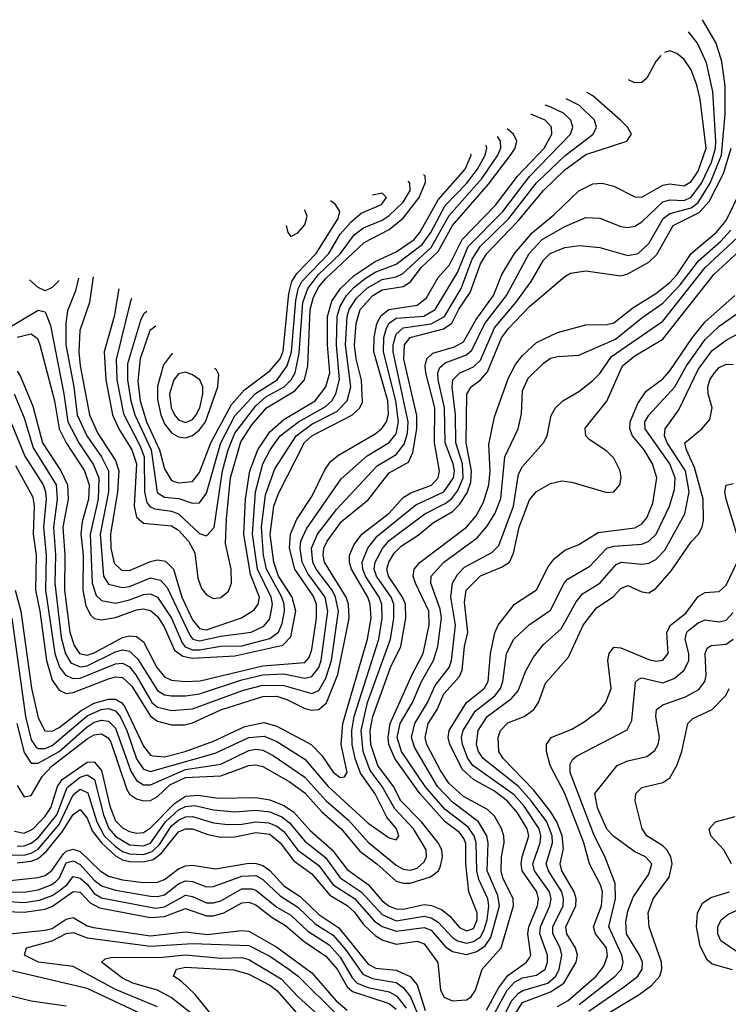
# Model space of a CAD drawing. Header units: inches. Extents: x 501365 to 657855, y 482276 to 547543.
# Tile 708 of 957: x 595217 to 597236, y 541849 to 544657. Entities that reach past the tile are written whole.
import ezdxf

# ---------------------------------------------------------------- set-up
doc = ezdxf.new("R2010")
doc.units = ezdxf.units.IN
doc.header["$MEASUREMENT"] = 0
doc.layers.add('A5594', color=7, linetype='Continuous')

msp = doc.modelspace()

# ---------------------------------------------------------------- linework, layer by layer
at = {"layer": 'A5594', "color": 5}
for points, elevation in [([(595209.2, 542650), (595230, 542567.8), (595250, 542536.5), (595270, 542537.1), (595329.5, 542570), (595410, 542640.7), (595430, 542653.6), (595450, 542659.4), (595470, 542656.9), (595490, 542636.7), (595534.2, 542514.2), (595550, 542487.5), (595570, 542475.6), (595590, 542475.5), (595690, 542518.7), (595790, 542534.4), (595870, 542572.7), (595890, 542576.6), (595910, 542573.9), (595939.2, 542559.2), (596030, 542496.7), (596090, 542430.7), (596154.1, 542374.1), (596210, 542311.9), (596290, 542245.8), (596310, 542234.5), (596330, 542231.7), (596350, 542237.2), (596370, 542255.8), (596376, 542270), (596375.5, 542290), (596339.2, 542350), (596286.3, 542406.3), (596250.4, 542470), (596215.8, 542515.8), (596195.6, 542570), (596190, 542630), (596208.7, 542710), (596273.8, 542890), (596283.2, 542950), (596282.9, 542990), (596275.3, 543010), (596234.1, 543070), (596227.4, 543090), (596230, 543110), (596250.7, 543149.3), (596270, 543171.5), (596371.8, 543248.2), (596430, 543277), (596448.4, 543291.6), (596465.5, 543314.5), (596480.7, 543350), (596479.2, 543390), (596459.7, 543450), (596458.8, 543530), (596449.2, 543610), (596451.5, 543630), (596470, 543649.1), (596510, 543667.2), (596530, 543686.1), (596570, 543778.4), (596630.8, 543850), (596674.1, 543910), (596710, 543971.4), (596729, 543990), (596770, 544007.1), (596812.8, 544012.8), (596870, 544007), (596950, 543983.9), (596979.6, 543990), (597010, 544018.7), (597050.7, 544090), (597070, 544104.3), (597130, 544119.8), (597150, 544135.6), (597184.8, 544190), (597217, 544270), (597227.3, 544387.3), (597227.1, 544467.1), (597217.6, 544537.6), (597201.3, 544590), (597162.7, 544656.5)], 3540), ([(595195, 542950), (595233.6, 542670), (595250, 542603.1), (595263.5, 542583.5), (595270, 542578.8), (595290, 542579.1), (595310, 542587.7), (595410, 542671.7), (595449.9, 542690), (595470, 542692.3), (595490, 542686), (595503.5, 542670), (595522.3, 542630), (595550, 542549), (595570, 542520), (595590, 542513.6), (595774.7, 542565.3), (595870, 542610), (595913.9, 542613.9), (595950, 542598.3), (596030, 542548.2), (596096, 542470), (596210, 542365.7), (596270, 542324.5), (596290, 542318), (596297.7, 542330), (596290.5, 542350), (596263.2, 542383.2), (596230, 542449.2), (596188.8, 542508.8), (596173.5, 542550), (596164.9, 542590), (596163.8, 542630), (596170, 542670), (596240.4, 542890), (596250.1, 542950.1), (596248.8, 542990), (596241.7, 543010), (596202.9, 543070), (596194.7, 543090), (596192.9, 543110), (596208.8, 543150), (596235.8, 543184.2), (596346.4, 543273.6), (596426.2, 543310), (596453.1, 543350), (596455.9, 543370), (596452.3, 543390), (596429.2, 543450), (596428.1, 543550), (596410, 543630), (596408.8, 543650), (596414.8, 543665.2), (596430, 543677.9), (596490, 543701.1), (596505.4, 543714.6), (596542.9, 543790), (596604.4, 543870), (596669.1, 543990), (596705.9, 544030), (596770, 544066.8), (596830, 544093), (596870, 544091.1), (596930, 544067.2), (596950, 544064.3), (596970, 544067.6), (596990, 544080.5), (597050, 544136.9), (597070, 544142.5), (597110, 544141.5), (597130, 544150.6), (597159.6, 544190), (597187.9, 544250), (597199.8, 544290), (597200.7, 544310), (597192.1, 544452.1), (597174, 544534), (597148, 544590), (597123, 544621.7)], 3560), ([(595204.4, 543030), (595220.9, 542970), (595250.7, 542750.7), (595270, 542666.3), (595288.7, 542628.7), (595310, 542628.4), (595330, 542638.5), (595392.8, 542687.2), (595430, 542708.4), (595470, 542719.1), (595490, 542719), (595508.8, 542708.8), (595517.4, 542697.4), (595570, 542585), (595590, 542560.2), (595597.5, 542557.5), (595630, 542555.3), (595688.9, 542570), (595770, 542599.9), (595858.7, 542641.3), (595912.7, 542652.7), (595950, 542642.3), (596048, 542590), (596078.4, 542558.4), (596110, 542511.1), (596130, 542495.7), (596142.4, 542497.6), (596149.9, 542510.1), (596133.4, 542590), (596137.8, 542650), (596208.4, 542890), (596218.6, 542950), (596215.8, 542990), (596209.5, 543010), (596163, 543090), (596156.6, 543110), (596156.7, 543130), (596170, 543160.5), (596191.7, 543190), (596269.7, 543250), (596310, 543294.6), (596332, 543308), (596390.4, 543329.6), (596409.3, 543350), (596413.4, 543370), (596399.1, 543450), (596400, 543550), (596374.4, 543650), (596372.9, 543670), (596377.7, 543690), (596394.2, 543705.8), (596456.5, 543723.5), (596481.6, 543738.4), (596517.9, 543802.1), (596567.6, 543870), (596591.1, 543930), (596626.8, 543990), (596678.3, 544050), (596739.5, 544100.5), (596810, 544168.4), (596850, 544188.7), (596877.3, 544190), (596910, 544182.1), (596970, 544151.4), (596990, 544150.8), (597050, 544184.8), (597070, 544188.5), (597110, 544182.8), (597130, 544194.9), (597150, 544224.9), (597173.1, 544290), (597155.9, 544430), (597146.8, 544470), (597130, 544513.3), (597110, 544542.7), (597090, 544560.2), (597070, 544567.5), (597054.5, 544562.7)], 3580), ([(597044.1, 544554.2), (597030, 544537.4), (597004.2, 544490), (596990, 544477.3), (596970, 544476.2), (596952.3, 544485.2)], 3580), ([(595205.9, 543385.9), (595255.1, 543295.1), (595258.7, 543270), (595255.9, 543190), (595264.2, 543130), (595262, 543030), (595274.9, 542970), (595293.5, 542830), (595310, 542773.3), (595330, 542745.1), (595350, 542735.7), (595370, 542738.6), (595470, 542777.8), (595490, 542783.3), (595510, 542781), (595536.7, 542756.7), (595590, 542670.7), (595610, 542656.3), (595650, 542646.2), (595686.6, 542646.6), (595710, 542652), (595790.8, 542689.2), (595910, 542727.3), (595950, 542727.9), (595978.9, 542718.9), (596030, 542692.8), (596050, 542688), (596070, 542690.3), (596091.2, 542708.8), (596123.3, 542790), (596156.3, 542950), (596153.9, 542990), (596147.2, 543010), (596085.7, 543110), (596081.7, 543130), (596084.3, 543150), (596093.6, 543170), (596134.4, 543225.6), (596210, 543287.9), (596270, 543364.5), (596325.1, 543394.9), (596337.4, 543422.6), (596348.9, 543490), (596348.5, 543528.5), (596311.7, 543688.3), (596313.8, 543730), (596330, 543750.7), (596425.1, 543774.9), (596448.9, 543791.1), (596468.9, 543831.1), (596500.8, 543879.2), (596530, 543960.4), (596548.5, 543990), (596637.1, 544082.9), (596709.3, 544170), (596770, 544228.4), (596830, 544272.4), (596947.2, 544310), (596960.2, 544330), (596948.8, 544350), (596929, 544370), (596850, 544439.1), (596832.9, 544448.6)], 3620), ([(595179.8, 543539.8), (595231.8, 543411.8), (595283.8, 543330), (595290.8, 543310), (595292.8, 543290), (595285.6, 543210), (595292.5, 543130), (595291, 543030), (595317.4, 542850), (595330.5, 542810.5), (595348.1, 542788.1), (595370, 542778.7), (595390, 542779.4), (595490, 542820.5), (595510, 542822.1), (595530, 542811.1), (595548.6, 542788.6), (595594.3, 542710), (595610, 542696.9), (595650, 542686.9), (595710, 542691.6), (595854.8, 542745.2), (595910, 542759.3), (595970, 542758.8), (596050, 542735.3), (596070, 542744.4), (596090, 542779.3), (596105.7, 542830), (596125.8, 542970), (596117.3, 543010), (596107.4, 543030), (596062, 543090), (596052.4, 543110), (596048.5, 543150), (596066.2, 543190), (596120.1, 543260.2), (596235.4, 543384.6), (596290, 543417.1), (596313.2, 543446.8), (596322.1, 543477.9), (596324.4, 543510), (596281.3, 543710), (596281.5, 543730), (596290, 543759.7), (596310, 543778.1), (596390, 543789.3), (596427.5, 543810), (596475.4, 543890), (596506.1, 543973.9), (596529.1, 544010), (596610.5, 544090), (596690, 544191.6), (596771, 544269), (596851.2, 544330), (596860.7, 544350), (596854.9, 544370), (596811.8, 544411.8), (596774.2, 544430.8)], 3640), ([(595201.9, 543590), (595230, 543521.8), (595256, 543436), (595321.3, 543330), (595324.6, 543290), (595313.8, 543210), (595319.7, 543130), (595317.2, 543050), (595335.5, 542895.5), (595348.2, 542848.2), (595363.4, 542823.4), (595390, 542811.6), (595410, 542814.4), (595490, 542854.7), (595510, 542860.1), (595530, 542856.2), (595553.5, 542833.5), (595610, 542744), (595630, 542731.7), (595650, 542729.2), (595690, 542728.8), (595730, 542734.9), (595850, 542774.8), (595910, 542788.7), (595970, 542791.5), (596030, 542779.3), (596050, 542784.1), (596069.7, 542810), (596076.1, 542830), (596094.9, 542970), (596087.3, 543010), (596037.9, 543077.9), (596022.1, 543110), (596016.1, 543150), (596018.3, 543170), (596034.7, 543205.3), (596132.8, 543347.2), (596207, 543413), (596270, 543450.7), (596290, 543475.7), (596296.3, 543510), (596289.2, 543570), (596253.6, 543710), (596254.8, 543750), (596262.5, 543777.5), (596270, 543791.2), (596290, 543805.4), (596369, 543811), (596401.5, 543830), (596464.6, 543935.4), (596494.7, 544010), (596593.9, 544110), (596670, 544209.4), (596786.2, 544330), (596793.5, 544350), (596787.9, 544370), (596767.1, 544390), (596728.3, 544408.3), (596714.4, 544412.5)], 3660), ([(595210, 543654.9), (595219.4, 543639.4), (595254.9, 543554.9), (595282.4, 543450), (595334.6, 543370), (595353.6, 543330), (595355.3, 543290), (595340, 543210), (595346, 543130), (595345.3, 543030), (595360.7, 542910), (595372.2, 542872.2), (595388, 542850), (595410, 542845), (595430, 542851), (595510, 542895.2), (595530, 542899.7), (595550, 542897.8), (595570, 542882.9), (595608.4, 542810), (595630, 542783.1), (595650, 542773.4), (595690, 542769.6), (595731.9, 542771.9), (595910, 542814.8), (596030, 542823.5), (596042.2, 542837.8), (596050, 542860.7), (596063.4, 542950), (596062.8, 542990), (596053.8, 543013.8), (596001, 543090), (595986.4, 543150), (595989, 543190), (596007.3, 543232.7), (596050, 543296.8), (596086.8, 543373.2), (596103.3, 543396.7), (596125.3, 543414.7), (596230, 543475.5), (596249.4, 543490.6), (596262.1, 543510), (596267.9, 543532.1), (596265.9, 543570), (596226.3, 543710), (596227.1, 543750), (596234.7, 543790), (596247.1, 543812.9), (596269.5, 543830.5), (596350, 543842.7), (596376.6, 543863.4), (596410, 543921.3), (596442.2, 543957.8), (596478.4, 544030), (596572.7, 544127.3), (596635.8, 544210), (596711.7, 544290), (596733.3, 544330), (596732.1, 544350), (596714.9, 544370), (596673.4, 544387.2)], 3680), ([(595130, 543745.4), (595270, 543828.2), (595290, 543824), (595304.8, 543784.8), (595343.6, 543590), (595355, 543510), (595385.9, 543450), (595427.7, 543387.7), (595443.3, 543350), (595441.2, 543290), (595418.6, 543190), (595424.3, 543050), (595435.3, 543015.3), (595450, 543001), (595490, 542993.4), (595530, 543002.3), (595570, 543018.2), (595590, 543020), (595610, 543010.1), (595650, 542950.4), (595680, 542880), (595688.8, 542868.8), (595710, 542860.4), (595730, 542859.7), (595790, 542870.3), (595850, 542871.2), (595930, 542892.5), (595954.6, 542910), (595965, 542935), (595972.1, 542970), (595971.3, 542990), (595964.1, 543010), (595920.1, 543090), (595912.2, 543130), (595906.1, 543210), (595918.1, 543301.9), (595944, 543376), (596004.9, 543470), (596050, 543503.3), (596120.8, 543539.2), (596150.2, 543570), (596160.9, 543610), (596145.5, 543730), (596150.1, 543809.9), (596155.8, 543830), (596177.4, 543862.6), (596208, 543892), (596250, 543916.2), (596290, 543923.4), (596308.3, 543931.7), (596390, 544007.2), (596441.3, 544098.7), (596535, 544205), (596579.2, 544270), (596587.8, 544290), (596587.5, 544310), (596578.7, 544323.4)], 3740), ([(595210, 543751.7), (595250, 543761.1), (595267.9, 543747.9), (595275.1, 543730), (595316.2, 543570), (595329.9, 543490), (595349.5, 543450), (595402, 543370), (595415.8, 543330), (595413.9, 543290), (595395, 543225), (595391.5, 543190), (595397.8, 543130), (595397.6, 543030), (595405.8, 542985.8), (595419.5, 542959.5), (595430, 542948.9), (595450, 542945.1), (595490, 542952.4), (595550, 542974.1), (595570, 542977.1), (595590, 542972.4), (595610, 542955.1), (595627.9, 542927.9), (595658.7, 542858.7), (595682, 542842), (595710, 542835.8), (595830, 542842.7), (595966.8, 542873.2), (595990, 542896.8), (596003.8, 542970), (595993.8, 543010), (595954.8, 543070), (595941.1, 543110), (595931.3, 543188.7), (595941.5, 543270), (595954.3, 543305.7), (596029.2, 543450.8), (596050, 543470.4), (596165.9, 543530), (596186.8, 543550), (596194.2, 543565.8), (596191.3, 543628.7), (596175.8, 543690), (596171.6, 543728.4), (596175.6, 543790), (596187.8, 543830), (596223.9, 543870), (596250, 543886.6), (596310, 543895.7), (596331.2, 543908.8), (596360.7, 543950), (596410, 543995.2), (596450, 544070), (596552.7, 544187.3), (596615.7, 544270), (596628.7, 544290), (596633.7, 544310), (596624.7, 544330), (596606.3, 544345)], 3720), ([(595384.9, 543919.2), (595376.3, 543883.7), (595353.9, 543826.1), (595349, 543791), (595349.2, 543730), (595371.8, 543610), (595381.1, 543530), (595409, 543470), (595450.7, 543410), (595470.8, 543370), (595470.7, 543310), (595446.8, 543190), (595455.9, 543070), (595470, 543047.7), (595510, 543037.6), (595530, 543040.9), (595590, 543065), (595618.6, 543058.6), (595637.6, 543037.6), (595701.7, 542901.7), (595710.5, 542890.5), (595730, 542885.3), (595790, 542899.2), (595876.5, 542910), (595912.8, 542927.2), (595930, 542948.8), (595938.1, 542990), (595933.9, 543010), (595895, 543090), (595880.4, 543190), (595889.6, 543310), (595910, 543390.5), (595930.6, 543430), (595959.7, 543470), (596012.1, 543510), (596087.6, 543552.4), (596106.6, 543570), (596118, 543590), (596128.9, 543631.1), (596120, 543730), (596121.7, 543810), (596130, 543839.7), (596148.3, 543870), (596170, 543894.1), (596201.4, 543918.6), (596230, 543936.4), (596290, 543960), (596364.1, 544015.9), (596388.8, 544050), (596430, 544126.7), (596490.5, 544189.5), (596521.6, 544230), (596543.1, 544270), (596548.7, 544290), (596546.8, 544298.5)], 3760), ([(595210, 542472.9), (595230, 542441.2), (595250, 542444.9), (595281.2, 542498.8), (595310.3, 542529.7), (595410, 542606.6), (595430, 542618), (595450, 542620.9), (595469.4, 542609.4), (595477.1, 542597.1), (595522.3, 542462.3), (595530, 542448.7), (595550, 542435.2), (595570, 542429.1), (595590, 542430.3), (595610, 542442), (595644.7, 542475.3), (595690, 542495.7), (595790, 542501), (595870, 542530.5), (595890, 542532.3), (595910, 542527.5), (595984.7, 542484.7), (596030, 542452.2), (596077.9, 542397.9), (596133.5, 542350), (596186.2, 542286.2), (596235.3, 542250), (596290, 542200.7), (596310, 542194.6), (596330, 542194.7), (596387.4, 542212.6), (596410.3, 542229.7), (596416.7, 542243.3), (596421.6, 542270), (596419.8, 542290), (596410, 542310), (596362.1, 542370), (596303.1, 542430), (596282.1, 542470), (596237.4, 542530), (596218.2, 542590), (596216.1, 542630), (596223.9, 542670), (596274, 542810), (596303.2, 542870), (596317.5, 542950), (596316.3, 542990), (596308.3, 543010), (596268.1, 543070), (596263.5, 543090), (596268.8, 543110), (596284.4, 543135.6), (596304.5, 543155.5), (596352.9, 543187.1), (596396.6, 543223.4), (596450, 543254.5), (596470, 543274.1), (596492, 543308), (596502.2, 543337.8), (596504.8, 543370), (596489.4, 543450), (596491.3, 543588.7), (596503.5, 543610), (596530, 543629.8), (596550, 543653), (596590.5, 543749.5), (596610, 543775.9), (596670, 543838.4), (596770, 543924.6), (596786.3, 543933.7), (596830, 543940.3), (596930, 543926.1), (596950, 543932.4), (597010, 543965.4), (597032.5, 543987.5), (597078.7, 544070), (597153.3, 544106.7), (597182.1, 544137.9), (597222.4, 544217.6), (597244, 544290)], 3520), ([(595426.8, 543923.8), (595416, 543850), (595389.2, 543770.8), (595385.6, 543710), (595389.4, 543670), (595416.2, 543530), (595438.7, 543478.7), (595490, 543400.1), (595499.8, 543370), (595496.2, 543310), (595476.4, 543190), (595476.6, 543150), (595486.7, 543106.7), (595507.2, 543087.2), (595530, 543085.8), (595590, 543111.8), (595610, 543116.4), (595632.9, 543112.9), (595655.2, 543090), (595679.3, 543010), (595710, 542945.1), (595730, 542920.6), (595750, 542916.9), (595849.2, 542950.8), (595885.8, 542974.2), (595896.5, 542990), (595900.7, 543010), (595874.7, 543074.7), (595855.5, 543190), (595860.7, 543290), (595873.3, 543370), (595896, 543430), (595930, 543481.5), (595970, 543516.9), (596059.6, 543570), (596089.4, 543610), (596101, 543650), (596094.4, 543730), (596094.2, 543810), (596106.2, 543853.8), (596131.2, 543890), (596170, 543926.9), (596230, 543967.3), (596290, 543994.3), (596341.2, 544030), (596357.5, 544050), (596410, 544142.9), (596486.9, 544230), (596503.4, 544270), (596503, 544273.8)], 3780), ([(595202.6, 542342.6), (595230, 542337.4), (595255.6, 542350), (595290, 542385.7), (595306.3, 542410), (595325, 542470), (595338.3, 542490), (595410, 542539.4), (595430, 542540.9), (595450, 542515.7), (595474.1, 542414.1), (595490, 542372.4), (595510, 542352.1), (595530, 542342), (595550, 542337.1), (595570, 542339.1), (595590, 542352.1), (595658, 542422), (595690, 542442.7), (595725.9, 542445.9), (595782.6, 542437.4), (595890, 542439.1), (595930, 542432.8), (595970, 542416.7), (595997.8, 542397.8), (596044.6, 542344.6), (596107.7, 542290), (596150, 542233.6), (596210, 542191.4), (596250, 542144.7), (596270, 542129.5), (596290, 542121.3), (596310, 542120.7), (596370, 542134), (596390.9, 542130.9), (596419.3, 542119.3), (596442, 542102), (596470, 542068.1), (596490, 542058.6), (596510, 542065.6), (596521, 542090), (596520.7, 542110), (596497, 542170), (596488.5, 542250), (596488.1, 542308.1), (596482.4, 542322.4), (596470, 542338.8), (596429.8, 542369.8), (596357, 542450), (596286.3, 542550), (596269.1, 542590), (596266.8, 542610), (596272.8, 542650), (596335.3, 542790), (596367.3, 542850), (596383.5, 542930), (596383.4, 542970), (596345.4, 543050), (596338.5, 543070), (596341, 543090), (596358.4, 543110), (596490.6, 543209.4), (596517.5, 543242.5), (596538.9, 543281.1), (596554.3, 543330), (596557.4, 543370), (596554.4, 543445.6), (596570, 543524.5), (596610, 543635.1), (596630, 543673.8), (596650, 543699.1), (596690, 543736.3), (596750, 543764.8), (596830, 543786.3), (596890, 543787.4), (596910, 543792), (596964.6, 543835.4), (597030, 543875.5), (597070, 543907.7), (597090.1, 543929.9), (597130.2, 543989.8), (597201.8, 544050), (597230, 544083.8), (597291.5, 544210)], 3480), ([(595500.1, 543889.6), (595486.5, 543810), (595458.1, 543710), (595462.4, 543630), (595481.9, 543530), (595499.5, 543490), (595536.6, 543430), (595550.2, 543390.2), (595543.2, 543270), (595550, 543238.1), (595570, 543221.5), (595650, 543213.5), (595670, 543200.9), (595698.4, 543170), (595716.3, 543136.3), (595724.6, 543064.5), (595735.1, 543035.1), (595750, 543016.4), (595761.7, 543010), (595770, 543006.1), (595790, 543008.9), (595812.4, 543027.6), (595820.8, 543050), (595819.9, 543090), (595803.5, 543163.5), (595806.4, 543233.6), (595817.9, 543350), (595847, 543453), (595878.7, 543501.3), (595920.4, 543550), (596001.4, 543598.6), (596029, 543630), (596038.4, 543670), (596044.8, 543830), (596054.5, 543865.5), (596070, 543894.6), (596090, 543918.8), (596199.1, 544020.9), (596270, 544058.6), (596309.5, 544090.5), (596355.1, 544150), (596373.3, 544193.3), (596372.3, 544210), (596367.4, 544214.9)], 3820), ([(595536.1, 543861.6), (595532.1, 543850), (595492.3, 543687.7), (595493.7, 543630), (595513, 543533), (595561, 543441), (595572, 543410), (595572.9, 543310), (595579.6, 543279.6), (595588.2, 543268.2), (595602.2, 543262.2), (595650, 543255.7), (595670, 543247.9), (595730, 543192), (595750, 543185.4), (595771.1, 543208.9), (595795.6, 543370), (595810.9, 543430), (595830, 543477.8), (595890, 543556.1), (595919.1, 543580.9), (595970.6, 543610), (595990.9, 543630), (596002.2, 543650), (596013.9, 543706.1), (596024.1, 543850), (596038.3, 543890), (596068.4, 543930), (596131.5, 543990), (596170, 544043), (596197, 544063), (596250, 544084.9), (596270, 544098), (596310, 544136.5), (596329.7, 544170), (596329.1, 544190), (596324.5, 544195.9)], 3840), ([(595579.9, 543824.9), (595570, 543817.3), (595561.2, 543798.8), (595524.6, 543675.4), (595524.3, 543630), (595533.7, 543570), (595545.5, 543530), (595591.5, 543430), (595608.7, 543308.7), (595630, 543295.4), (595671.1, 543291.1), (595710, 543278.5), (595730, 543279.1), (595750, 543306.9), (595790.2, 543450), (595830, 543527.4), (595889.3, 543590.7), (595950.6, 543630), (595979.6, 543670), (595992.1, 543710), (596003.8, 543856.2), (596011, 543889), (596021.1, 543910), (596097.9, 543990), (596130, 544045.2), (596160.7, 544079.3), (596190, 544105.1), (596247.7, 544130), (596262.4, 544150), (596250, 544162.4), (596223, 544156.2)], 3860), ([(595605, 543782.7), (595588.2, 543770), (595560.2, 543690), (595554.2, 543625.9), (595560.3, 543570), (595578.8, 543510), (595615.9, 543430), (595630, 543376.1), (595650, 543343.1), (595670, 543336.3), (595710, 543339.5), (595730, 543365.4), (595762.3, 543450), (595820.9, 543559.1), (595858.3, 543601.7), (595930, 543655.4), (595959.6, 543690), (595968.3, 543711.7), (595984.3, 543875.7), (595992.6, 543910), (596006.6, 543933.4), (596061.7, 543990), (596124.4, 544090), (596129.5, 544110), (596117.4, 544130), (596102.7, 544140.5)], 3880), ([(595976.2, 544069.7), (595981.4, 544050), (595990, 544038.8), (596010, 544048.5), (596030, 544071.5), (596036.1, 544096.1), (596030, 544113.7), (596028.8, 544114.6)], 3920), ([(595210, 542300.4), (595230, 542301.6), (595250, 542308.6), (595270, 542324.5), (595322.8, 542390), (595352.4, 542467.6), (595390, 542497.4), (595410, 542504.1), (595430.3, 542490.3), (595456, 542390), (595471.1, 542351.1), (595490, 542328.8), (595530, 542304.5), (595570, 542301.7), (595590, 542309.3), (595632.5, 542370), (595670, 542403.6), (595690, 542413.8), (595716.5, 542416.5), (595770, 542404.1), (595830, 542398.6), (595890, 542402.6), (595930, 542398.5), (595963.8, 542383.8), (595986.5, 542366.5), (596030, 542314.2), (596088.3, 542268.3), (596130.2, 542210.2), (596190.2, 542170.2), (596250, 542105.6), (596290, 542087.8), (596370, 542100.7), (596390, 542096.2), (596410, 542083.8), (596450, 542039.7), (596465.1, 542030), (596490, 542023.9), (596510, 542028.2), (596530, 542042.2), (596540.1, 542059.9), (596549.6, 542090), (596554, 542130), (596550.9, 542150), (596525.5, 542205.5), (596519.4, 542230), (596517.9, 542310), (596512.5, 542330), (596494.7, 542354.7), (596430, 542405), (596372.2, 542470), (596304.7, 542570), (596292.7, 542610), (596300.9, 542650), (596336.2, 542710), (596362.3, 542770), (596395.9, 542830), (596409, 542870), (596419.5, 542950), (596415.5, 542975.5), (596388.8, 543050), (596389.2, 543070), (596425.3, 543110), (596520.7, 543179.3), (596548.6, 543211.4), (596572.1, 543250), (596588.6, 543291.4), (596599.2, 543410), (596637.9, 543490), (596646.8, 543533.2), (596650, 543598), (596665.8, 543634.2), (596710, 543677.6), (596730, 543691.3), (596750, 543696.4), (596810, 543699.9), (596914.5, 543745.5), (596990, 543806.9), (597050, 543848.1), (597099.5, 543900.5), (597151.1, 543968.9), (597214.7, 544025.3), (597243.3, 544056.7)], 3460), ([(595190, 542275.6), (595230, 542274.7), (595250, 542280), (595270, 542292), (595330, 542362.1), (595370, 542446.5), (595390, 542462.5), (595412, 542452), (595437.6, 542370), (595458.4, 542330), (595490, 542299.4), (595510, 542285.5), (595530, 542278.5), (595570, 542276.9), (595594.9, 542285.1), (595615.4, 542304.6), (595650, 542358), (595670, 542374.7), (595690, 542383.6), (595710, 542385.2), (595770, 542366.9), (595810, 542361.6), (595850, 542362.6), (595890, 542370), (595927, 542367), (595950, 542357.2), (595970, 542341.9), (596010, 542289), (596070, 542244.9), (596110.2, 542190), (596171.1, 542151.1), (596227.7, 542087.7), (596250, 542071.2), (596290, 542058), (596370, 542068.8), (596390, 542060.4), (596430, 542014.5), (596450, 542000.1), (596490, 541991.6), (596520, 542000), (596543.6, 542016.4), (596559.9, 542040.1), (596584.2, 542130), (596579.9, 542160.1), (596549.3, 542230), (596552.5, 542310), (596548.1, 542330), (596524.2, 542370), (596450, 542425.4), (596407.8, 542470), (596342.2, 542582.2), (596333.6, 542610), (596343.2, 542650), (596379.4, 542710), (596401.2, 542758.8), (596441.4, 542810), (596447.2, 542830), (596459.3, 542930), (596445.5, 543010), (596450, 543050), (596464.8, 543075.2), (596484.5, 543095.5), (596562.4, 543137.6), (596582.4, 543157.6), (596624.4, 543270), (596638.8, 543361.3), (596650, 543382.5), (596709.9, 543450), (596719.9, 543470), (596731.6, 543528.4), (596744.1, 543550), (596765.1, 543570), (596810, 543596.4), (596850, 543627.5), (596870, 543647.6), (596903.3, 543696.6), (597050, 543797.5), (597170.6, 543950), (597263.7, 544036.3)], 3440), ([(595210, 542252.8), (595250, 542257.2), (595270, 542265.1), (595293.6, 542286.4), (595338.8, 542341.2), (595370, 542390.8), (595390, 542404.5), (595410, 542380.5), (595423.9, 542343.9), (595450, 542310), (595490, 542272.6), (595510, 542261.1), (595530, 542256.4), (595570, 542255.5), (595597.3, 542262.7), (595620.5, 542279.5), (595670, 542341), (595690, 542349.8), (595710, 542349.6), (595753.2, 542333.2), (595790, 542325.6), (595830, 542326.6), (595890, 542338.9), (595930, 542334.1), (595959.8, 542310), (595998.2, 542258.2), (596050, 542221), (596100.7, 542160.7), (596150, 542131.1), (596170, 542113.2), (596197, 542077), (596230, 542045.7), (596251.9, 542031.9), (596290, 542020.7), (596350, 542029.2), (596370, 542021.5), (596409, 541969), (596416.6, 541890), (596426.4, 541870), (596450, 541859.4), (596490, 541862.5), (596502.4, 541870), (596516, 541890), (596535.2, 541950), (596589.3, 542010.7), (596624.1, 542130), (596623.6, 542150), (596594.1, 542210), (596589.2, 542230), (596589.6, 542270), (596597.5, 542310), (596597.1, 542330), (596590, 542351.1), (596570, 542385.8), (596550, 542404.7), (596481.7, 542441.7), (596440.3, 542480.3), (596415.8, 542515.8), (596377.7, 542590), (596372.6, 542610), (596381.5, 542650), (596406.5, 542690), (596425.7, 542734.3), (596470, 542784), (596478.3, 542801.7), (596484.9, 542870), (596493.9, 542910), (596484.4, 542995.6), (596489.7, 543030), (596530, 543070.9), (596590, 543095.8), (596612.8, 543110), (596624.4, 543135.6), (596640, 543210), (596670, 543287.4), (596690, 543311.2), (596730, 543334), (596762.2, 543342.2), (596790, 543338.3), (596890, 543308.6), (596910, 543310.8), (596927.5, 543330), (596930.8, 543350), (596928.1, 543370), (596910, 543406.8), (596890, 543426.2), (596839.5, 543459.5), (596830.4, 543470), (596828.4, 543491.6), (596890, 543569), (596935.2, 543670), (596970, 543697.9), (597050, 543745.4), (597195.4, 543930), (597281.4, 544010)], 3420), ([(595330.3, 543913.3), (595330, 543912.5), (595310, 543892.7), (595290, 543883.8), (595270, 543893.4), (595245.1, 543914.5)], 3740), ([(596547.4, 541832.6), (596582.5, 541897.5), (596608.1, 541931.9), (596661.4, 541970), (596670, 541982.2), (596673.5, 541990), (596664.7, 542050), (596668.1, 542070), (596693, 542130), (596695.9, 542150), (596690.9, 542170), (596648.8, 542230), (596645.7, 542250), (596648.7, 542270), (596667.9, 542330), (596663.5, 542350), (596635.3, 542395.3), (596605.9, 542430), (596570, 542457.2), (596510, 542490), (596478.8, 542518.8), (596443.1, 542590), (596438.1, 542610), (596441.4, 542630), (596490, 542709.5), (596540.6, 542750), (596552.4, 542770), (596558.9, 542850), (596571.4, 542908.6), (596580.6, 542930), (596627.1, 542990), (596689.3, 543030.7), (596723.3, 543096.7), (596740.1, 543119.9), (596770, 543143.9), (596810, 543159.9), (596865.3, 543194.7), (596970, 543208), (596990, 543219.7), (597004.1, 543235.9), (597021.5, 543278.5), (597033, 543350), (597020.4, 543390), (596996.5, 543430), (596963.7, 543470), (596955.4, 543490), (596957, 543510), (596978.1, 543561.9), (597002.2, 543597.8), (597050, 543632.6), (597070, 543655), (597134, 543750), (597170, 543794.9), (597254.6, 543870)], 3380), ([(596565.6, 541814.4), (596606.3, 541890), (596627.2, 541912.8), (596650, 541924.9), (596690, 541932.1), (596714.6, 541950), (596721, 541970), (596721.1, 541990), (596699.1, 542050), (596701.2, 542070), (596728.2, 542130), (596731.1, 542150), (596726.8, 542170), (596684.4, 542230), (596679.6, 542250), (596700.3, 542310), (596702.5, 542330), (596697.7, 542350), (596654.2, 542414.2), (596626.3, 542446.3), (596508.3, 542530), (596493.9, 542550), (596478.8, 542590), (596476.4, 542610), (596480.7, 542630), (596514.6, 542685.4), (596570.8, 542729.2), (596587, 542750), (596594.2, 542770), (596604.3, 542850), (596625, 542890), (596668.6, 542931.4), (596730, 542972.9), (596768.3, 543050), (596778.2, 543061.8), (596841.7, 543098.3), (596890.2, 543149.8), (596910, 543155.6), (596990, 543161.1), (597010, 543170.1), (597030.3, 543189.7), (597068.4, 543270), (597082.8, 543317.2), (597084.5, 543350), (597070, 543390), (596999, 543490), (596998.2, 543510), (597010, 543529.3), (597083.8, 543610), (597117.4, 543670), (597170, 543744.7), (597210, 543783.1), (597277.9, 543830)], 3360), ([(596594, 541810), (596619.8, 541860.2), (596638.6, 541881.4), (596650.9, 541889.1), (596722.4, 541910), (596745.2, 541930), (596754.3, 541950), (596762.3, 541990), (596757.1, 542010), (596736.2, 542050), (596736.3, 542070), (596765.6, 542130), (596767.1, 542150), (596761.8, 542170), (596723.5, 542230), (596717.6, 542250), (596735.3, 542310), (596734.7, 542330), (596719.1, 542370), (596674.8, 542430), (596638.2, 542470), (596537.5, 542550), (596524.7, 542570), (596519.2, 542590), (596523.6, 542630), (596549.4, 542670), (596618.3, 542721.7), (596637.1, 542742.9), (596659.8, 542800.2), (596681.1, 542838.9), (596710, 542875.2), (596760.2, 542919.8), (596802.7, 542997.3), (596820.5, 543019.5), (596870, 543050.4), (596917.1, 543102.9), (596930.5, 543109.5), (596990, 543104.3), (597010, 543107.2), (597030, 543117.9), (597055.6, 543144.4), (597112.4, 543247.6), (597124.5, 543310), (597113.9, 543370), (597062.4, 543450), (597054.4, 543470), (597056.4, 543490), (597095.3, 543544.7), (597150, 543659.7), (597190, 543713.1), (597230, 543743.2), (597310, 543786.8)], 3340), ([(595653.3, 543703.4), (595650, 543702.7), (595627, 543673), (595610, 543611.6), (595610, 543573.7), (595619.2, 543530), (595630, 543504.3), (595650, 543479.1), (595670, 543467), (595690, 543464.6), (595710, 543471.5), (595730, 543486.8), (595746.4, 543510), (595781.5, 543610), (595785.1, 543645.1), (595777.9, 543657.9), (595772.1, 543662.4)], 3920), ([(596593.6, 541766.4), (596650, 541854.2), (596730, 541884.9), (596767.7, 541910), (596802.4, 541970), (596806.3, 541990), (596800.7, 542010), (596775.7, 542050), (596773.6, 542070), (596801.4, 542130), (596802.8, 542150), (596797.4, 542170), (596762, 542230), (596757.2, 542250), (596766.8, 542293.2), (596763.3, 542330), (596747.5, 542370), (596730, 542398.8), (596680.8, 542460.8), (596594.7, 542550), (596582.8, 542570), (596580.5, 542610), (596587.2, 542630), (596608.2, 542651.8), (596654.5, 542670), (596682.2, 542690), (596695.1, 542710), (596715.1, 542764.9), (596781.1, 542838.9), (596822.6, 542930), (596860.5, 542979.5), (596908.6, 543011.4), (596930, 543035.2), (596950, 543043.3), (596990, 543025.5), (597010, 543022.8), (597030, 543034.7), (597074, 543086), (597130, 543168.2), (597150.9, 543190), (597161.4, 543210), (597165.5, 543230), (597164.6, 543290), (597140.3, 543380.3), (597116.8, 543430), (597112.3, 543450), (597160.5, 543490), (597183.5, 543516.5), (597189.9, 543550), (597179, 543590), (597178.3, 543610), (597183.5, 543630), (597196.4, 543650), (597210, 543664.9), (597230, 543674.4), (597250, 543673.2)], 3320), ([(597260.3, 543190), (597230.2, 543290), (597226.4, 543310), (597230, 543329.2), (597250, 543334.1)], 3280), ([(596750, 541843.3), (596780.1, 541859.9), (596860.1, 541930), (596881.6, 541958.4), (596892.2, 541987.8), (596889.3, 542010), (596858, 542050), (596851.9, 542070), (596875, 542130), (596877.4, 542170), (596872.3, 542190), (596841, 542250), (596824.2, 542310), (596770, 542450), (596728.4, 542530), (596718.1, 542570), (596718.4, 542590), (596731.4, 542610), (596790, 542634), (596825.2, 542654.8), (596870, 542688.4), (596887.3, 542710), (596902.3, 542750), (596892.9, 542830), (596897.2, 542850), (596910, 542867.9), (596930, 542865.3), (597010, 542832.2), (597030, 542828), (597049.2, 542830.9), (597064.7, 542850), (597061.1, 542910), (597071.6, 542930), (597115.3, 542964.7), (597150, 543012.3), (597170, 543023.4), (597210, 543026.8), (597230, 543044.5), (597261.1, 543110)], 3280), ([(596811.1, 541848.9), (596913.6, 541930), (596931.5, 541950), (596936.4, 541970), (596932.6, 541990), (596895.6, 542070), (596915.1, 542150), (596913.4, 542193.4), (596886.3, 542266.3), (596853.1, 542333.1), (596792.9, 542490), (596785.4, 542510), (596785.9, 542534.1), (596792.5, 542547.5), (596803.5, 542556.5), (596948.3, 542631.7), (596961.2, 542658.8), (596972.2, 542767.8), (596982.4, 542777.6), (596990, 542780.3), (597050, 542766.2), (597081.8, 542778.2), (597110, 542801.7), (597123.8, 542830), (597123.5, 542850), (597112.9, 542890), (597118.4, 542910), (597124.2, 542915.8), (597150, 542936.7), (597170, 542945.3), (597210, 542939.5), (597230, 542944.7), (597250, 542966.3)], 3260), ([(596838.6, 541830), (596940, 541900), (596978.1, 541930), (596991.2, 541950), (596992, 541970), (596983.5, 541990), (596945.9, 542050), (596944.6, 542084.6), (596950, 542115.2), (596964.7, 542155.3), (597010, 542220.1), (597018.4, 542250), (597000.6, 542270), (596970, 542284.5), (596910, 542327.4), (596890, 542349.2), (596863.8, 542410), (596856.4, 542450), (596919.1, 542530), (596950, 542543.4), (597004.2, 542555.8), (597027, 542573), (597036.4, 542590), (597040.5, 542610), (597029.9, 542670), (597031.6, 542690), (597050, 542703.3), (597114.4, 542725.6), (597152.6, 542747.4), (597169.5, 542770), (597173.1, 542786.9), (597170.3, 542849.7), (597175.5, 542864.5), (597187.4, 542872.6), (597230, 542876.2), (597250, 542890.4)], 3240), ([(596770, 541749.4), (596982.5, 541877.5), (597017.4, 541902.6), (597041.3, 541930), (597046.8, 541950), (597046.2, 541970), (597010.3, 542070), (597008.1, 542110), (597022.2, 542150), (597067.8, 542212.2), (597076.1, 542250), (597072.2, 542270), (597061.1, 542290), (597050, 542301.5), (597004.5, 542330), (596990.6, 542350), (596970.9, 542430), (596972.9, 542450), (596990, 542467.9), (597050, 542482.1), (597070, 542495.2), (597090, 542530.1), (597103.4, 542570), (597120.8, 542650), (597135.4, 542664.6), (597190.1, 542689.9), (597229.1, 542730), (597238.5, 542750)], 3220), ([(597245.5, 542250), (597223.7, 542290), (597186.6, 542330), (597181.5, 542350), (597199.4, 542370), (597255.6, 542384.4)], 3180), ([(595190, 542202.8), (595270, 542210.5), (595290, 542217), (595309.3, 542230.7), (595341.9, 542278.1), (595350, 542285.9), (595370, 542291.8), (595390, 542285.3), (595446.6, 542230), (595470, 542214.6), (595510, 542204.1), (595570, 542196.4), (595610, 542197.2), (595630, 542205), (595670, 542236), (595690, 542244.6), (595710, 542245.9), (595775.7, 542235.7), (595870, 542252.3), (595891.3, 542251.3), (595910, 542244.8), (595930, 542230.7), (595970, 542186.9), (596016.6, 542156.6), (596070, 542105.9), (596127, 542067), (596210, 541963.9), (596232.3, 541952.3), (596290, 541946.4), (596330, 541928.8), (596350, 541905), (596372.1, 541832.1)], 3380), ([(595190, 542170), (595230, 542169.6), (595270, 542176.1), (595307.4, 542190), (595320.4, 542199.6), (595330.9, 542210), (595350, 542252.7), (595370, 542258.8), (595390, 542247.7), (595430, 542203), (595450, 542187.4), (595490, 542174.4), (595590, 542158.2), (595610, 542157), (595630, 542161.9), (595670, 542192.8), (595690, 542201.9), (595710, 542199.7), (595750, 542184.3), (595770, 542185.6), (595850, 542215), (595890, 542216.5), (595910, 542205.3), (595959, 542159), (596010, 542126.5), (596059.1, 542079.1), (596110, 542046.7), (596145.6, 542005.6), (596195.1, 541935.1), (596222.9, 541922.9), (596290, 541911.3), (596310, 541897.3), (596331.1, 541871.1), (596359.8, 541799.8)], 3360), ([(595145.6, 542145.6), (595230, 542139.9), (595273.7, 542146.3), (595310, 542160), (595330, 542172.6), (595351.5, 542190), (595370, 542213.5), (595390, 542209.1), (595410, 542191.6), (595430, 542165.2), (595450, 542153.3), (595603.9, 542123.9), (595630, 542127.5), (595690, 542160.5), (595710, 542156.7), (595750, 542138.5), (595770, 542138.3), (595790, 542144.6), (595850, 542178.8), (595878.6, 542178.6), (595890, 542175.1), (595950, 542126.7), (595990, 542103.4), (596038.2, 542058.2), (596098.6, 542018.6), (596130, 541983.9), (596165, 541924.9), (596178.6, 541910), (596210, 541896.9), (596270, 541884.8), (596292.2, 541872.2), (596318.7, 541838.7)], 3340), ([(595150, 542115), (595230, 542112), (595290, 542120.6), (595311.2, 542128.9), (595370, 542171.5), (595390, 542168.9), (595418.6, 542138.6), (595444.7, 542124.7), (595590, 542096.8), (595630, 542100), (595690, 542122.4), (595750, 542101.5), (595770, 542101.6), (595799.2, 542110), (595850, 542138.7), (595870, 542141), (595890, 542133.5), (595936.7, 542096.7), (595974.5, 542074.5), (596028.3, 542028.3), (596090, 541986.7), (596121.7, 541950), (596150, 541899.7), (596165.7, 541885.7), (596270, 541851.7), (596290, 541835.9)], 3320), ([(597247.7, 541947.7), (597190, 541963.9), (597175.9, 541975.9), (597155.6, 542015.6), (597145.4, 542070), (597148.2, 542110), (597162.6, 542137.4), (597186.5, 542153.5), (597239.9, 542170)], 3180), ([(597283.7, 541983.7), (597214.9, 542030), (597205.9, 542050), (597206.5, 542070), (597215.4, 542090), (597234.8, 542105.2), (597288.9, 542131.1)], 3160), ([(595674.5, 541770), (595410, 541894.4), (595105.4, 541965.4), (595076, 541990), (595037.4, 542050), (595050, 542055.3), (595104.2, 542055.8), (595170, 542048.1), (595290, 542060.5), (595310, 542065.4), (595350, 542092), (595370, 542097.3), (595410, 542073), (595428, 542068), (595590, 542044.9), (595690, 542056.1), (595751.4, 542048.6), (595850, 542059.8), (595870, 542058.2), (595950, 542012.1), (596050, 541939.2), (596119.3, 541859.3), (596150, 541833.1)], 3280), ([(595610, 541842.2), (595490, 541892.1), (595370, 541957), (595270.9, 541970), (595230.8, 541990), (595237.2, 542010), (595310, 542030), (595350, 542051.7), (595370, 542054.4), (595410, 542038.8), (595590, 542015.3), (595710, 542022.6), (595870, 542017.5), (595930, 541986.6), (595984, 541950), (596010.3, 541930), (596120.8, 541820.8)], 3260), ([(595727.1, 541807.1), (595649.2, 541869.2), (595610, 541889.7), (595539.3, 541910), (595510, 541923.7), (595450.9, 541970), (595461, 541979), (595477.4, 541982.6), (595623.8, 541983.8), (595690, 541990.9), (595790, 541980.6), (595850, 541983), (595870, 541977), (595962.5, 541922.5), (596011.6, 541870), (596078.5, 541810)], 3240), ([(595824.2, 541744.2), (595717.7, 541877.7), (595676.8, 541916.8), (595655.4, 541930), (595663.8, 541950), (595690, 541955.4), (595827.5, 541947.5), (595870, 541935), (595930, 541904.3), (595950, 541888.8), (596005.6, 541825.6)], 3220), ([(595350, 541844.1), (595250, 541858.6), (595170, 541878.2)], 3320)]:
    msp.add_lwpolyline(points, dxfattribs=dict(at, elevation=elevation))
at = {"layer": 'A5594', "color": 5, "elevation": 3940}
msp.add_lwpolyline([(595690, 543651.2), (595670, 543647.1), (595656.6, 543630), (595644.5, 543590), (595648.6, 543550), (595658.5, 543530), (595670, 543515.3), (595690, 543508.5), (595710, 543516.7), (595719.8, 543530), (595730.3, 543550), (595739.6, 543590), (595739.2, 543610), (595730.9, 543630), (595710, 543644.3)], close=True, dxfattribs=at)

doc.saveas('drawing.dxf')
